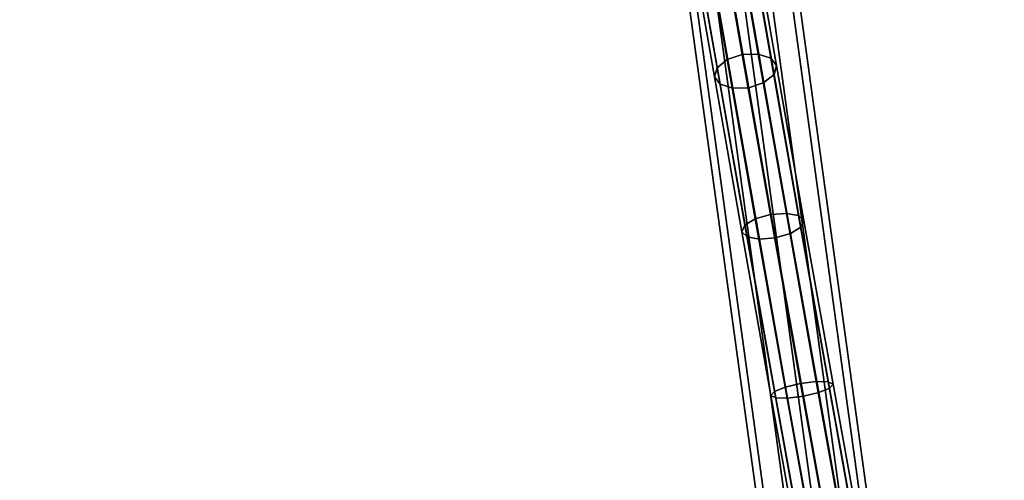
# Model space of a CAD drawing. Extents: x -43.1 to 43.1, y -41.3 to 41.3.
# Tile 576 of 656: x -7.9 to -3, y 29.5 to 31.7. Entities that reach past the tile are written whole.
import ezdxf

# ---------------------------------------------------------------- set-up
doc = ezdxf.new("R2010")
doc.units = 0
doc.layers.add('CABLE.1', color=18, linetype='CONTINUOUS')
doc.layers.add('METAL_BASE', color=254, linetype='CONTINUOUS')

msp = doc.modelspace()

# ---------------------------------------------------------------- linework, layer by layer
at = {"layer": 'CABLE.1'}
for points in [[(-4.459, 31.4979, 13.5314), (-4.4089, 31.5378, 13.4826), (-4.5305, 32.2338, 14.0181), (-4.5792, 32.1854, 14.0604)], [(-4.4089, 31.5378, 13.4826), (-4.3346, 31.5625, 13.4643), (-4.4568, 32.2616, 14.0022), (-4.5305, 32.2338, 14.0181)], [(-4.3346, 31.5625, 13.4643), (-4.256, 31.5654, 13.4814), (-4.3777, 32.2615, 14.0169), (-4.4568, 32.2616, 14.0022)], [(-4.256, 31.5654, 13.4814), (-4.1943, 31.5457, 13.5293), (-4.3145, 32.2334, 14.0584), (-4.3777, 32.2615, 14.0169)], [(-4.1943, 31.5457, 13.5293), (-4.166, 31.5087, 13.5951), (-4.2841, 32.185, 14.1154), (-4.3145, 32.2334, 14.0584)], [(-4.4716, 31.4535, 13.5976), (-4.459, 31.4979, 13.5314), (-4.5792, 32.1854, 14.0604), (-4.5898, 32.1295, 14.1177)], [(-4.166, 31.5087, 13.5951), (-4.1785, 31.4643, 13.6613), (-4.2947, 32.1291, 14.1727), (-4.2841, 32.185, 14.1154)], [(-4.4432, 31.4165, 13.6635), (-4.4716, 31.4535, 13.5976), (-4.5898, 32.1295, 14.1177), (-4.5594, 32.081, 14.1747)], [(-4.1785, 31.4643, 13.6613), (-4.2287, 31.4244, 13.7101), (-4.3434, 32.0807, 14.215), (-4.2947, 32.1291, 14.1727)], [(-4.3815, 31.3968, 13.7114), (-4.4432, 31.4165, 13.6635), (-4.5594, 32.081, 14.1747), (-4.4962, 32.053, 14.2162)], [(-4.303, 31.3997, 13.7284), (-4.3815, 31.3968, 13.7114), (-4.4962, 32.053, 14.2162), (-4.4172, 32.0528, 14.2309)], [(-4.2287, 31.4244, 13.7101), (-4.303, 31.3997, 13.7284), (-4.4172, 32.0528, 14.2309), (-4.3434, 32.0807, 14.215)], [(-4.2706, 30.7529, 13.0753), (-4.1957, 30.7744, 13.0554), (-4.3346, 31.5625, 13.4643), (-4.4089, 31.5378, 13.4826)], [(-4.1957, 30.7744, 13.0554), (-4.1178, 30.7805, 13.0741), (-4.256, 31.5654, 13.4814), (-4.3346, 31.5625, 13.4643)], [(-4.1178, 30.7805, 13.0741), (-4.0576, 30.7695, 13.1265), (-4.1943, 31.5457, 13.5293), (-4.256, 31.5654, 13.4814)], [(-4.3223, 30.7217, 13.1287), (-4.2706, 30.7529, 13.0753), (-4.4089, 31.5378, 13.4826), (-4.459, 31.4979, 13.5314)], [(-4.0576, 30.7695, 13.1265), (-4.0313, 30.7444, 13.1985), (-4.166, 31.5087, 13.5951), (-4.1943, 31.5457, 13.5293)], [(-4.0313, 30.7444, 13.1985), (-4.046, 30.7119, 13.2709), (-4.1785, 31.4643, 13.6613), (-4.166, 31.5087, 13.5951)], [(-4.337, 30.6892, 13.201), (-4.3223, 30.7217, 13.1287), (-4.459, 31.4979, 13.5314), (-4.4716, 31.4535, 13.5976)], [(-4.046, 30.7119, 13.2709), (-4.0977, 30.6808, 13.3242), (-4.2287, 31.4244, 13.7101), (-4.1785, 31.4643, 13.6613)], [(-4.3107, 30.6641, 13.2731), (-4.337, 30.6892, 13.201), (-4.4716, 31.4535, 13.5976), (-4.4432, 31.4165, 13.6635)], [(-4.2505, 30.6532, 13.3255), (-4.3107, 30.6641, 13.2731), (-4.4432, 31.4165, 13.6635), (-4.3815, 31.3968, 13.7114)], [(-4.0977, 30.6808, 13.3242), (-4.1726, 30.6593, 13.3442), (-4.303, 31.3997, 13.7284), (-4.2287, 31.4244, 13.7101)], [(-4.1726, 30.6593, 13.3442), (-4.2505, 30.6532, 13.3255), (-4.3815, 31.3968, 13.7114), (-4.303, 31.3997, 13.7284)], [(-4.0477, 29.9423, 12.7942), (-3.9703, 29.952, 12.814), (-4.1178, 30.7805, 13.0741), (-4.1957, 30.7744, 13.0554)], [(-3.9703, 29.952, 12.814), (-3.9119, 29.9508, 12.8695), (-4.0576, 30.7695, 13.1265), (-4.1178, 30.7805, 13.0741)], [(-4.1766, 29.9029, 12.8716), (-4.1231, 29.9243, 12.8153), (-4.2706, 30.7529, 13.0753), (-4.3223, 30.7217, 13.1287)], [(-4.1231, 29.9243, 12.8153), (-4.0477, 29.9423, 12.7942), (-4.1957, 30.7744, 13.0554), (-4.2706, 30.7529, 13.0753)], [(-3.9119, 29.9508, 12.8695), (-3.888, 29.939, 12.9457), (-4.0313, 30.7444, 13.1985), (-4.0576, 30.7695, 13.1265)], [(-3.888, 29.939, 12.9457), (-3.9051, 29.9198, 13.0223), (-4.046, 30.7119, 13.2709), (-4.0313, 30.7444, 13.1985)], [(-4.1936, 29.8837, 12.9482), (-4.1766, 29.9029, 12.8716), (-4.3223, 30.7217, 13.1287), (-4.337, 30.6892, 13.201)], [(-4.1698, 29.8719, 13.0244), (-4.1936, 29.8837, 12.9482), (-4.337, 30.6892, 13.201), (-4.3107, 30.6641, 13.2731)], [(-3.9585, 29.8984, 13.0786), (-4.034, 29.8804, 13.0997), (-4.1726, 30.6593, 13.3442), (-4.0977, 30.6808, 13.3242)], [(-3.9051, 29.9198, 13.0223), (-3.9585, 29.8984, 13.0786), (-4.0977, 30.6808, 13.3242), (-4.046, 30.7119, 13.2709)], [(-4.1113, 29.8708, 13.0799), (-4.1698, 29.8719, 13.0244), (-4.3107, 30.6641, 13.2731), (-4.2505, 30.6532, 13.3255)], [(-4.034, 29.8804, 13.0997), (-4.1113, 29.8708, 13.0799), (-4.2505, 30.6532, 13.3255), (-4.1726, 30.6593, 13.3442)], [(-3.8992, 29.1197, 12.7029), (-3.8225, 29.1325, 12.7231), (-3.9703, 29.952, 12.814), (-4.0477, 29.9423, 12.7942)], [(-3.8225, 29.1325, 12.7231), (-3.7656, 29.1397, 12.7795), (-3.9119, 29.9508, 12.8695), (-3.9703, 29.952, 12.814)], [(-4.0302, 29.0916, 12.7816), (-3.9753, 29.1048, 12.7243), (-4.1231, 29.9243, 12.8153), (-4.1766, 29.9029, 12.8716)], [(-3.9753, 29.1048, 12.7243), (-3.8992, 29.1197, 12.7029), (-4.0477, 29.9423, 12.7942), (-4.1231, 29.9243, 12.8153)], [(-3.7628, 29.1316, 12.9348), (-3.8178, 29.1185, 12.9921), (-3.9585, 29.8984, 13.0786), (-3.9051, 29.9198, 13.0223)], [(-3.7656, 29.1397, 12.7795), (-3.7437, 29.1394, 12.857), (-3.888, 29.939, 12.9457), (-3.9119, 29.9508, 12.8695)], [(-3.7437, 29.1394, 12.857), (-3.7628, 29.1316, 12.9348), (-3.9051, 29.9198, 13.0223), (-3.888, 29.939, 12.9457)], [(-4.0493, 29.0839, 12.8594), (-4.0302, 29.0916, 12.7816), (-4.1766, 29.9029, 12.8716), (-4.1936, 29.8837, 12.9482)], [(-4.0275, 29.0835, 12.9369), (-4.0493, 29.0839, 12.8594), (-4.1936, 29.8837, 12.9482), (-4.1698, 29.8719, 13.0244)], [(-3.9706, 29.0907, 12.9933), (-4.0275, 29.0835, 12.9369), (-4.1698, 29.8719, 13.0244), (-4.1113, 29.8708, 13.0799)], [(-3.8938, 29.1035, 13.0135), (-3.9706, 29.0907, 12.9933), (-4.1113, 29.8708, 13.0799), (-4.034, 29.8804, 13.0997)], [(-3.8178, 29.1185, 12.9921), (-3.8938, 29.1035, 13.0135), (-4.034, 29.8804, 13.0997), (-3.9585, 29.8984, 13.0786)]]:
    msp.add_3dface(points, dxfattribs=at)
at = {"layer": 'METAL_BASE'}
for points in [[(-13.8701, 39.5447, 30.3399), (-13.7769, 39.5777, 30.241), (-0.3289, 1.6019, 30.241), (-0.4221, 1.5689, 30.3399)], [(-13.7769, 39.5777, 29.9709), (-13.8701, 39.5447, 29.872), (-0.4221, 1.5689, 29.872), (-0.3289, 1.6019, 29.9709)], [(-13.7769, 39.5777, 30.241), (-13.7428, 39.5898, 30.106), (-0.2948, 1.6139, 30.106), (-0.3289, 1.6019, 30.241)], [(-13.7428, 39.5898, 30.106), (-13.7769, 39.5777, 29.9709), (-0.3289, 1.6019, 29.9709), (-0.2948, 1.6139, 30.106)], [(-14.1247, 39.4546, 30.3399), (-13.9974, 39.4997, 30.3761), (-0.5494, 1.5238, 30.3761), (-0.6767, 1.4787, 30.3399)], [(-13.9974, 39.4997, 29.8358), (-14.1247, 39.4546, 29.872), (-0.6767, 1.4787, 29.872), (-0.5494, 1.5238, 29.8358)], [(-13.9974, 39.4997, 30.3761), (-13.8701, 39.5447, 30.3399), (-0.4221, 1.5689, 30.3399), (-0.5494, 1.5238, 30.3761)], [(-13.8701, 39.5447, 29.872), (-13.9974, 39.4997, 29.8358), (-0.5494, 1.5238, 29.8358), (-0.4221, 1.5689, 29.872)], [(-14.2179, 39.4216, 30.241), (-14.1247, 39.4546, 30.3399), (-0.6767, 1.4787, 30.3399), (-0.7699, 1.4457, 30.241)], [(-14.1247, 39.4546, 29.872), (-14.2179, 39.4216, 29.9709), (-0.7699, 1.4457, 29.9709), (-0.6767, 1.4787, 29.872)], [(-14.252, 39.4095, 30.106), (-14.2179, 39.4216, 30.241), (-0.7699, 1.4457, 30.241), (-0.8041, 1.4336, 30.106)], [(-14.2179, 39.4216, 29.9709), (-14.252, 39.4095, 30.106), (-0.8041, 1.4336, 30.106), (-0.7699, 1.4457, 29.9709)], [(-4.2915, 32.5681, 20.5459), (-4.1935, 32.5816, 20.447), (0.0541, 1.6383, 20.447), (-0.0438, 1.6248, 20.5459)], [(-4.1935, 32.5816, 20.1769), (-4.2915, 32.5681, 20.0781), (-0.0438, 1.6248, 20.0781), (0.0541, 1.6383, 20.1769)], [(-4.1935, 32.5816, 20.447), (-4.1577, 32.5865, 20.312), (0.09, 1.6432, 20.312), (0.0541, 1.6383, 20.447)], [(-4.1577, 32.5865, 20.312), (-4.1935, 32.5816, 20.1769), (0.0541, 1.6383, 20.1769), (0.09, 1.6432, 20.312)], [(-4.657, 32.518, 20.447), (-4.5591, 32.5314, 20.5459), (-0.3114, 1.5881, 20.5459), (-0.4094, 1.5747, 20.447)], [(-4.5591, 32.5314, 20.0781), (-4.657, 32.518, 20.1769), (-0.4094, 1.5747, 20.1769), (-0.3114, 1.5881, 20.0781)], [(-4.5591, 32.5314, 20.5459), (-4.4253, 32.5498, 20.5821), (-0.1776, 1.6065, 20.5821), (-0.3114, 1.5881, 20.5459)], [(-4.4253, 32.5498, 20.0419), (-4.5591, 32.5314, 20.0781), (-0.3114, 1.5881, 20.0781), (-0.1776, 1.6065, 20.0419)], [(-4.4253, 32.5498, 20.5821), (-4.2915, 32.5681, 20.5459), (-0.0438, 1.6248, 20.5459), (-0.1776, 1.6065, 20.5821)], [(-4.2915, 32.5681, 20.0781), (-4.4253, 32.5498, 20.0419), (-0.1776, 1.6065, 20.0419), (-0.0438, 1.6248, 20.0781)], [(-4.6929, 32.513, 20.312), (-4.657, 32.518, 20.447), (-0.4094, 1.5747, 20.447), (-0.4452, 1.5697, 20.312)], [(-4.657, 32.518, 20.1769), (-4.6929, 32.513, 20.312), (-0.4452, 1.5697, 20.312), (-0.4094, 1.5747, 20.1769)]]:
    msp.add_3dface(points, dxfattribs=at)

doc.saveas('drawing.dxf')
